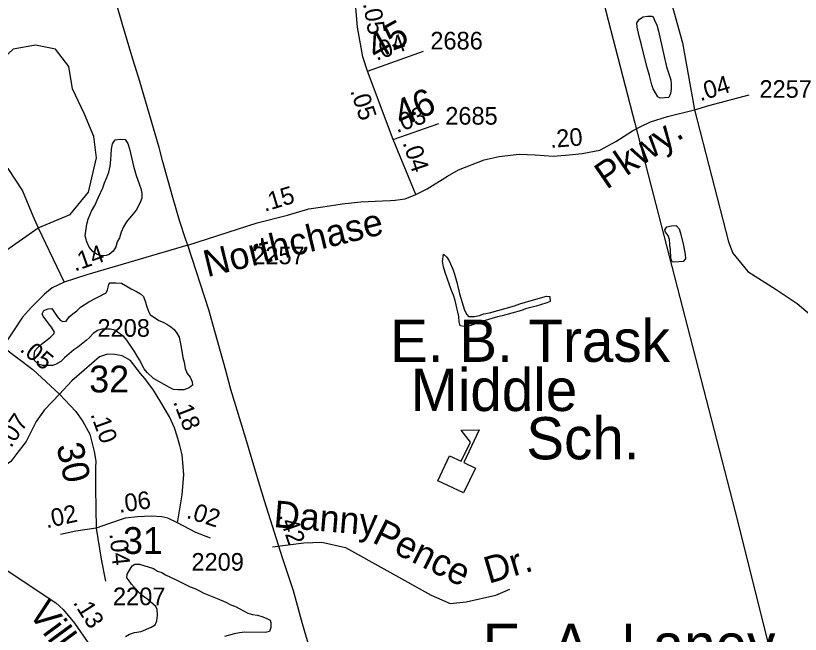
# Model space of a CAD drawing. Extents: x 2290055 to 2389491, y 66597 to 237875.
# Drawn here: x 2338634 to 2341416, y 201903 to 204097 of the extents above; entities that cross this region are included whole.
import ezdxf

# ---------------------------------------------------------------- set-up
doc = ezdxf.new("R2010")
doc.units = 0
for name, color, linetype in [('Exist Cultural Educational Facility High Label', 7, 'Continuous'), ('Exist Cultural Educational Facility Middle CELL', 7, 'Continuous'), ('Exist Cultural Educational Facility Middle Label', 7, 'Continuous'), ('Exist Hydrographic Pond Under 1500 Sq Ft', 7, 'Continuous'), ('Exist Road Non-System Type 51', 7, 'Continuous'), ('Exist Road Non-System Type 51 Label', 7, 'Continuous'), ('Exist Road Primary US Attributed', 7, 'Continuous'), ('Exist Road Primary US Mileage Hundredths English Label', 7, 'Continuous'), ('Exist Road Secondary Mileage Hundredths English Label', 7, 'Continuous'), ('Exist Road Secondary Type 51 Attributed', 7, 'Continuous'), ('Exist Road Secondary Type 51 Label', 7, 'Continuous'), ('Exist Road Secondary Type 51 Number Label', 7, 'Continuous'), ('Exist Utilities Electrical Transmission Line', 7, 'Continuous')]:
    doc.layers.add(name, color=color, linetype=linetype)

msp = doc.modelspace()

# ---------------------------------------------------------------- linework, layer by layer
at = {"layer": 'Exist Cultural Educational Facility Middle CELL'}
msp.add_lwpolyline([(2340130.1, 202447.7), (2340172.1, 202536.1), (2340213.7, 202516.4), (2340245.9, 202584.2), (2340213.8, 202626.3), (2340277.5, 202628.4), (2340222.4, 202512.3), (2340264, 202492.5), (2340222, 202404.1)], close=True, dxfattribs=at)
at = {"layer": 'Exist Hydrographic Pond Under 1500 Sq Ft'}
for points in [[(2340918.7, 203805.1), (2340910, 203809.3), (2340894.2, 203837.2), (2340889.5, 203852.2), (2340881, 203885.3), (2340871.5, 203916.8), (2340852.7, 203993.7), (2340844.5, 204024), (2340837.2, 204056.5), (2340836.7, 204071.6), (2340845, 204084.6), (2340858.5, 204093), (2340874, 204095.1), (2340889.5, 204095.6), (2340894.2, 204093.3), (2340900, 204078.3), (2340906.5, 204064.4), (2340912.7, 204041.8), (2340930.5, 203962.9), (2340941.2, 203915.6), (2340956.5, 203869.2), (2340958, 203853), (2340958, 203836.4), (2340955, 203820.8), (2340949, 203807), (2340934, 203805.5), (2340918.7, 203805.1)], [(2338936.7, 203245.1), (2338920, 203250.7), (2338908, 203261), (2338894.7, 203276.4), (2338886, 203295.2), (2338880.5, 203316.4), (2338886, 203357.5), (2338890.5, 203375), (2338903, 203404), (2338915, 203423.8), (2338927.2, 203453.2), (2338943.2, 203486.1), (2338948.5, 203503.7), (2338957.5, 203523.1), (2338964, 203541.7), (2338969, 203563.4), (2338971.7, 203586.1), (2338973.5, 203623.6), (2338977.5, 203642.5), (2338986.2, 203657.3), (2339004.5, 203659.1), (2339022, 203657.4), (2339031, 203644), (2339038, 203624.6), (2339052, 203563.2), (2339061.5, 203530.4), (2339078, 203484.2), (2339080.7, 203467), (2339080.7, 203449.4), (2339075.5, 203435), (2339061, 203407.6), (2339026.5, 203365.8), (2339016.2, 203348.2), (2339007.5, 203328.7), (2339002, 203308.8), (2338994.2, 203294.8), (2338988.7, 203277), (2338980, 203261.8), (2338965.5, 203250.3), (2338955, 203246.5), (2338936.7, 203245.1)], [(2340969.3, 203222.3), (2340961.3, 203223.7), (2340956.8, 203236.2), (2340955.5, 203267.3), (2340952.8, 203282.7), (2340952.8, 203287.1), (2340951.8, 203302.9), (2340947.5, 203317.4), (2340937.3, 203329.2), (2340935.3, 203337.8), (2340943, 203348.7), (2340958.5, 203351.2), (2340975.8, 203352.5), (2340985.8, 203340.5), (2340990.8, 203326.2), (2341002, 203281.6), (2341007.3, 203250.1), (2341008.3, 203234.3), (2341000, 203224.8), (2340969.3, 203222.3)], [(2340225.2, 202995.1), (2340210.2, 202997.1), (2340205.7, 203011.5), (2340204.7, 203029.6), (2340192.2, 203087.2), (2340186.4, 203105.2), (2340178.7, 203122.6), (2340156.7, 203186.4), (2340150.7, 203206.5), (2340146.9, 203224.9), (2340150.9, 203250.8), (2340162.2, 203240.2), (2340170.7, 203227.1), (2340184.2, 203198.5), (2340190.2, 203180.5), (2340199.7, 203146.7), (2340207.7, 203111), (2340225.7, 203052.7), (2340233.7, 203036.6), (2340239.7, 203029.8), (2340260.2, 203030.6), (2340278.9, 203034.2), (2340293.9, 203039), (2340313.7, 203043.1), (2340402.9, 203068.4), (2340421.7, 203075.1), (2340469.4, 203089.5), (2340516.4, 203102.2), (2340527.7, 203101.1), (2340528.7, 203083.7), (2340516.9, 203078.1), (2340494.2, 203071.6), (2340478.7, 203066.2), (2340441.4, 203056.7), (2340427.2, 203051.4), (2340358.9, 203032), (2340342.7, 203028.4), (2340290.7, 203014), (2340240.4, 202996.1), (2340225.2, 202995.1)], [(2339209.2, 202770.1), (2339193.7, 202771.6), (2339179.5, 202778.6), (2339123, 202810.7), (2339099.5, 202831.5), (2339089.7, 202844.1), (2339073, 202876.9), (2339063.5, 202891.7), (2339055.7, 202906.3), (2339027.5, 202946.6), (2339017, 202958.6), (2339003.5, 202969), (2338985.5, 202981.1), (2338970.5, 202985.1), (2338939.2, 202985.2), (2338923.7, 202981), (2338908.7, 202969.7), (2338895, 202954.6), (2338883.5, 202944.6), (2338854, 202920.8), (2338840.5, 202911.6), (2338807.5, 202883.6), (2338793.5, 202870.5), (2338775, 202859.5), (2338764.5, 202856.2), (2338730.5, 202856.5), (2338714.7, 202860.7), (2338701.2, 202873.7), (2338699, 202890.4), (2338702.2, 202907.8), (2338712.7, 202920.6), (2338725.5, 202931.8), (2338757.5, 202957.3), (2338769, 202968.7), (2338771.5, 202974.5), (2338761, 202992.4), (2338751.5, 203004.1), (2338731.7, 203031.3), (2338728, 203040), (2338734, 203050.9), (2338749, 203057.2), (2338762.5, 203057.9), (2338781.2, 203030.1), (2338792.2, 203017.3), (2338801.2, 203012.6), (2338813.2, 203013.1), (2338824, 203029), (2338836.7, 203040), (2338850.2, 203050.2), (2338863.2, 203062.8), (2338893.5, 203082.2), (2338954.5, 203114.3), (2338959.7, 203124.8), (2338964, 203144), (2338967.7, 203149.7), (2338988.5, 203149.9), (2339008.5, 203148.7), (2339043, 203128.2), (2339061.7, 203118.9), (2339076.5, 203110.3), (2339087.5, 203100.5), (2339094.5, 203080.9), (2339099, 203064.4), (2339105.5, 203044.9), (2339111.5, 203034.6), (2339115.5, 203033.2), (2339141.2, 203016.3), (2339156.5, 203009.9), (2339170.2, 203002.9), (2339183.5, 202993.4), (2339196.2, 202983.4), (2339205.2, 202971.1), (2339214, 202957), (2339221, 202920.8), (2339226.7, 202885.1), (2339231.2, 202868), (2339234.5, 202845.8), (2339242.2, 202827.5), (2339253, 202814.8), (2339259.2, 202797.8), (2339261, 202787), (2339248.5, 202777.3), (2339229.7, 202770.2), (2339209.2, 202770.1)], [(2339023.7, 201895), (2339037, 201902.7), (2339055.5, 201908.9), (2339078.5, 201912.8), (2339114.5, 201928.4), (2339128, 201936.8), (2339134.5, 201950.5), (2339136.5, 201970.4), (2339135.7, 201990.6), (2339130.7, 202001.5), (2339102.2, 202026.5), (2339086.5, 202037.1), (2339072.5, 202048.5), (2339045, 202080.1), (2339034, 202096.4), (2339028.5, 202102.8), (2339029.5, 202116.2), (2339047.2, 202145.1), (2339056, 202151.6), (2339072.7, 202151.7), (2339122.5, 202136.2), (2339137, 202127), (2339152.5, 202122.1), (2339165.2, 202113.9), (2339203.2, 202096.3), (2339252, 202071.4), (2339268.5, 202064.9), (2339285.7, 202056.8), (2339300.5, 202048.7), (2339348.7, 202030), (2339379.2, 202016.8), (2339397.2, 202007.5), (2339412.7, 202001.4), (2339457, 201977.6), (2339473.7, 201972.8), (2339491, 201970.2), (2339506.5, 201966.4), (2339521.7, 201960.3), (2339536, 201953.1), (2339538.2, 201944.4), (2339538, 201926.6), (2339533.5, 201912.2), (2339519.5, 201909.5), (2339446, 201909.9), (2339427, 201908.1), (2339408.7, 201904.3), (2339374.5, 201895.2)]]:
    msp.add_lwpolyline(points, dxfattribs=at)
at = {"layer": 'Exist Road Non-System Type 51'}
for points in [[(2338423, 203128.4), (2338469.9, 203175.4), (2338577.9, 203250.5), (2338713.9, 203344.4), (2338826.6, 203391.4), (2338892.2, 203471.2), (2338920.4, 203593.3), (2338911, 203668.4), (2338878.2, 203748.2), (2338835.9, 203837.4), (2338821.9, 203917.3), (2338774.9, 203978.3), (2338704.6, 203992.4), (2338624.8, 203978.3), (2338573.2, 203931.4), (2338488.7, 203898.5), (2338408.9, 203879.7), (2338352.6, 203842.1), (2338324.5, 203785.8), (2338127.4, 203804.6)], [(2338324.5, 203785.8), (2338319.8, 203724.8), (2338343.3, 203663.7), (2338399.6, 203616.8), (2338479.3, 203583.9), (2338549.7, 203574.5), (2338606, 203555.7), (2338657.6, 203475.9), (2338695.2, 203386.7), (2338713.9, 203344.4)], [(2338713.9, 203344.4), (2338806.1, 203151.3)], [(2339544.6, 202213.5), (2339655.9, 202227.4), (2339719.2, 202229.7), (2339803.7, 202210.9), (2340106.4, 202041.9), (2340174.4, 202011.4), (2340230.7, 202018.4), (2340336.3, 202041.9), (2340385.5, 202063)]]:
    msp.add_lwpolyline(points, dxfattribs=at)
at = {"layer": 'Exist Road Primary US Attributed'}
for points in [[(2339244.6, 203283.4), (2339237.2, 203301.9), (2339214.5, 203370.8), (2339190.9, 203452.1), (2339155.8, 203578.5), (2339142.5, 203629.1), (2339074.4, 203864.2), (2339046.1, 203955.1), (2339013.1, 204065.5), (2338992.1, 204136.3), (2338964.7, 204229.9), (2338925.3, 204359.9), (2338879, 204516.9), (2338837.9, 204655.6), (2338778.8, 204860.3), (2338713.7, 205077.6), (2338652.7, 205281)], [(2339895.1, 201177.7), (2339863.6, 201271), (2339835, 201357.5), (2339728.7, 201684.9), (2339714.6, 201731.1), (2339674.3, 201859.1), (2339650.3, 201939.7), (2339618.6, 202056.7), (2339580, 202174.1), (2339515.8, 202376.6), (2339490.9, 202457.7), (2339449.8, 202596.8), (2339396.6, 202771.5), (2339379.1, 202838.1), (2339340.9, 202972.8), (2339319.1, 203054.1), (2339244.6, 203283.4)]]:
    msp.add_lwpolyline(points, dxfattribs=at)
at = {"layer": 'Exist Road Secondary Type 51 Attributed'}
for p, q in [((2339881.4, 203899.9), (2340079.6, 203971.4)), ((2339972.8, 203657.5), (2339881.4, 203899.9)), ((2339972.8, 203657.5), (2340133.6, 203714.8)), ((2340052.2, 203462.4), (2339972.8, 203657.5))]:
    msp.add_line(p, q, dxfattribs=at)
for points in [[(2340154.8, 207196.3), (2340322.8, 206541.1), (2340484.1, 205914.5), (2340659.7, 205218.8), (2340997.9, 204001.4), (2341040.4, 203762.8)], [(2339881.4, 203899.9), (2339864.2, 203951.6), (2339845.3, 204056.7), (2339836.9, 204169)], [(2341040.4, 203762.8), (2341090.9, 203778.1), (2341234.8, 203816.4)], [(2340052.2, 203462.4), (2340093.1, 203482.6), (2340165.2, 203528.1), (2340204.4, 203550.1), (2340295.3, 203586.1), (2340348.1, 203598.2), (2340419.1, 203606.5), (2340475.6, 203603.4), (2340539.9, 203598.7), (2340596.3, 203603.4), (2340642.4, 203608.1), (2340704.8, 203619.9), (2340761.8, 203651), (2340820.7, 203688.5), (2340848.3, 203703.3), (2340884.3, 203720.7), (2340945, 203740), (2341040.4, 203762.8)], [(2341040.4, 203762.8), (2341161.7, 203294.9), (2341176.6, 203255.1), (2341230.2, 203190), (2341330.5, 203125.7), (2341405.1, 203076.7), (2341465.6, 203023.8), (2341517.6, 202967.2), (2341562.8, 202906.7), (2341633.6, 202797.2), (2341691.8, 202693.8), (2341722.8, 202614.1), (2341748, 202532.2), (2341770.2, 202404.3), (2341774, 202272.6), (2341766.4, 202209.8), (2341757.2, 202142.4), (2341758.7, 202101.1), (2341764.9, 202039.8), (2341774, 201977), (2341783.5, 201937.8)], [(2339244.6, 203283.4), (2339490.3, 203362.9), (2339597.4, 203389.1), (2339672.9, 203412), (2339730.9, 203419.9), (2339792, 203429.3), (2339857.9, 203437.1), (2339934.7, 203440.2), (2339962.9, 203441.5), (2339979, 203442.5), (2340014.7, 203447.8), (2340052.2, 203462.4)], [(2339244.6, 203283.4), (2338886.4, 203177.9), (2338806.1, 203151.3), (2338763.8, 203131.5), (2338735.5, 203108.9), (2338690.3, 203063.7), (2338657.8, 203028.3), (2338626.7, 202978.8), (2338588, 202922.2)], [(2338588, 202922.2), (2338694.7, 202841.6), (2338789.7, 202754.6)], [(2339208, 202297.6), (2339224.7, 202397.7), (2339230.2, 202470.1), (2339224.5, 202539.6), (2339215.4, 202572.1), (2339206.1, 202605.9), (2339197.2, 202635.3), (2339178.9, 202674), (2339148.7, 202726.1), (2339122, 202768.5), (2339091.3, 202809.6), (2339075.9, 202827.8), (2339040.7, 202874.5), (2339011.1, 202890.4), (2338986, 202895), (2338959.8, 202896.1), (2338931.4, 202887), (2338876.8, 202839.2), (2338832.4, 202801.6), (2338789.7, 202754.6)], [(2338789.7, 202754.6), (2338735.8, 202699.3), (2338706.2, 202657.1), (2338670.9, 202586.5), (2338638.4, 202544.4), (2338616.8, 202515.9), (2338565.6, 202480.6)], [(2338789.7, 202754.6), (2338847.7, 202693.4), (2338872.5, 202657.4), (2338896.7, 202612.5), (2338911.8, 202551), (2338917.5, 202516.9), (2338917, 202494.2), (2338917.2, 202421.1), (2338919.6, 202279.6)], [(2339208, 202297.6), (2339173.6, 202314.7), (2339151.9, 202319.2), (2339115.3, 202321.7), (2339065.3, 202319.8), (2339022.6, 202314.3), (2338962.4, 202294.9), (2338919.6, 202279.6)], [(2339324.8, 202243.8), (2339272.9, 202264.2), (2339208, 202297.6)], [(2338919.6, 202279.6), (2338847.7, 202268), (2338792.7, 202256.8)], [(2338919.6, 202279.6), (2338936.5, 202168.9), (2338951.8, 202091.4)], [(2338570.2, 202150.7), (2338775.7, 202013.9), (2338802.6, 201990.4), (2338842.3, 201942.2), (2338893.5, 201869.2), (2338922.9, 201819.2), (2339030, 201644.9)]]:
    msp.add_lwpolyline(points, dxfattribs=at)
at = {"layer": 'Exist Utilities Electrical Transmission Line'}
for points in [[(2339954.8, 207144.1), (2340212.4, 206089), (2340726.2, 204114.9), (2340726, 204112.9), (2340828.6, 203715.5)], [(2340828.6, 203715.5), (2341184.7, 202336.9), (2341476.1, 201169.9), (2341606.8, 200678.5), (2341576.6, 200547.4)]]:
    msp.add_lwpolyline(points, dxfattribs=at)

# ---------------------------------------------------------------- texts
at = {"layer": 'Exist Cultural Educational Facility High Label'}
msp.add_text('E. A. Laney', height=150, dxfattribs=at).set_placement((2340290.2, 201790.4))
at = {"layer": 'Exist Cultural Educational Facility Middle Label'}
for s, p in [('E. B. Trask', (2339961.5, 202869.1)), ('Middle', (2340034.3, 202694.8)), ('Sch.', (2340444.3, 202523.3))]:
    msp.add_text(s, height=150, dxfattribs=at).set_placement(p)
at = {"layer": 'Exist Road Non-System Type 51 Label'}
for s, rotation, p in [('Danny', 355.1621, (2339546.2, 202283.3)), ('Pence', 333.4349, (2339894.2, 202230.7)), ('Dr.', 16.4486, (2340311, 202081.6))]:
    msp.add_text(s, height=95, rotation=rotation, dxfattribs=at).set_placement(p)
at = {"layer": 'Exist Road Primary US Mileage Hundredths English Label'}
msp.add_text('.42', height=62.5, rotation=288.731, dxfattribs=at).set_placement((2339565.6, 202324.8))
at = {"layer": 'Exist Road Secondary Mileage Hundredths English Label'}
for s, rotation, p in [('.05', 280.1479, (2339864.9, 204140.2)), ('.04', 19.8343, (2339912.9, 203936.6)), ('.04', 16.9909, (2341061.2, 203793.5)), ('.05', 288.3822, (2339819.6, 203830.5)), ('.03', 19.6279, (2339985.2, 203680.5)), ('.20', 4.766, (2340530.2, 203627.8)), ('.04', 288.3822, (2340005.2, 203646.3)), ('.15', 16.8798, (2339516.7, 203401.2)), ('.14', 19.1886, (2338843.6, 203189.4)), ('.05', 320.8113, (2338645.3, 202909.5)), ('.18', 291.1474, (2339191.3, 202727.3)), ('.07', 56.0168, (2338617, 202561.7)), ('.10', 289.974, (2338898.4, 202683.2)), ('.06', 8.4784, (2339001.4, 202333.3)), ('.02', 12.4173, (2338743.5, 202278.4)), ('.02', 342.3406, (2339236, 202316.3)), ('.04', 275.7081, (2338966.4, 202259.6)), ('.13', 302.5277, (2338835.6, 202015.3))]:
    msp.add_text(s, height=62.5, rotation=rotation, dxfattribs=at).set_placement(p)
at = {"layer": 'Exist Road Secondary Type 51 Label'}
for s, rotation, p in [('45', 29.0546, (2339911.8, 203936.3)), ('46', 23.9625, (2340001.8, 203700.8)), ('Pkwy.', 34.287, (2340728.9, 203478.7)), ('Northchase', 13.736, (2339312.8, 203169.3)), ('30', 282.5288, (2338777.7, 202571.6)), ('Village', 306.3671, (2338676.3, 201978.1))]:
    msp.add_text(s, height=95, rotation=rotation, dxfattribs=at).set_placement(p)
for s, p in [('32', (2338894.7, 202760.7)), ('31', (2339014.2, 202187.8))]:
    msp.add_text(s, height=95, dxfattribs=at).set_placement(p)
at = {"layer": 'Exist Road Secondary Type 51 Number Label'}
for s, p in [('2686', (2340104.1, 203977.4)), ('2257', (2341270.9, 203805.9)), ('2685', (2340156.9, 203710.7)), ('2257', (2339472.6, 203215.4)), ('2208', (2338923.9, 202958.2)), ('2209', (2339257, 202128.4)), ('2207', (2338978.8, 202006))]:
    msp.add_text(s, height=62.5, dxfattribs=at).set_placement(p)

doc.saveas('drawing.dxf')
